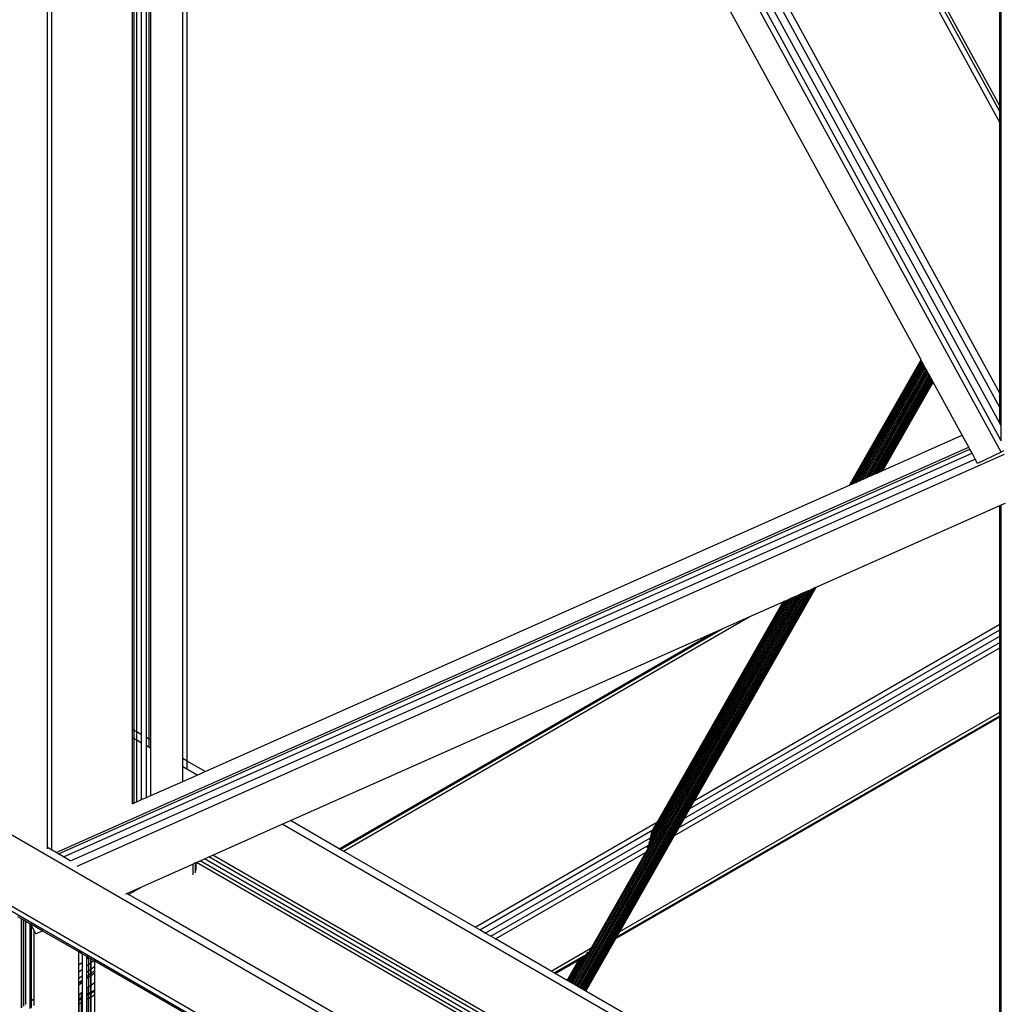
# Model space of a CAD drawing. Header units: millimetres. Extents: x 10 to 1250, y -62 to 528.
# Tile 540 of 656: x 598.889 to 599.437, y 510.613 to 511.162. Entities that reach past the tile are written whole.
import ezdxf

# ---------------------------------------------------------------- set-up
doc = ezdxf.new("R2010")
doc.units = ezdxf.units.MM
doc.header["$LTSCALE"] = 0.05

msp = doc.modelspace()

# ---------------------------------------------------------------- linework, layer by layer
at = {"color": 8}
for p, q in [((599.43628, 510.92089), (598.91744, 511.87016)), ((599.43631, 510.92721), (598.92306, 511.86627)), ((598.90407, 510.70017), (598.90407, 511.86426)), ((599.43549, 510.93692), (598.93028, 511.86127)), ((598.90662, 510.6987), (598.90662, 511.8596)), ((599.43549, 510.94571), (598.938, 511.85591)), ((599.43549, 510.95372), (598.94505, 511.85103)), ((598.95159, 510.76605), (598.95159, 511.77732)), ((598.95254, 510.7655), (598.95254, 511.77558)), ((598.95393, 510.7647), (598.95393, 511.77304)), ((598.95668, 510.76311), (598.95668, 511.76801)), ((598.95943, 510.76152), (598.95943, 511.76298)), ((598.96081, 510.76073), (598.96081, 511.76045)), ((598.96177, 510.76017), (598.96177, 511.75869)), ((599.43549, 511.10485), (599.078, 511.75892)), ((599.43549, 511.1109), (599.08332, 511.75524)), ((599.43549, 511.11404), (599.08608, 511.75332)), ((598.97959, 510.74988), (598.97959, 511.72609)), ((598.98214, 510.74841), (598.98214, 511.72143)), ((599.39159, 510.97229), (598.98214, 511.72143)), ((599.43549, 511.11404), (599.43549, 511.51124)), ((599.43631, 511.11253), (599.4363, 511.51068)), ((605.32182, 506.99022), (597.95405, 511.244)), ((605.32182, 506.95055), (597.95405, 511.20434)), ((605.32182, 506.94768), (597.95466, 511.20111)), ((599.43631, 511.11253), (599.43549, 511.11404)), ((599.43549, 511.1109), (599.43549, 511.11404)), ((599.43631, 511.10939), (599.43631, 511.11253)), ((599.43631, 511.10939), (599.43549, 511.1109)), ((599.43549, 511.10485), (599.43549, 511.1109)), ((599.43631, 511.10335), (599.43631, 511.10939)), ((599.43631, 511.10335), (599.43549, 511.10485)), ((599.43549, 510.95372), (599.43549, 511.10485)), ((599.43631, 510.95221), (599.43631, 511.10335)), ((599.35175, 510.90242), (599.39159, 510.97229)), ((599.35183, 510.90246), (599.39163, 510.97223)), ((599.35207, 510.90257), (599.39171, 510.97208)), ((599.35244, 510.90273), (599.39185, 510.97183)), ((599.35295, 510.90296), (599.39203, 510.97149)), ((599.35358, 510.90324), (599.39226, 510.97106)), ((599.35434, 510.90357), (599.39254, 510.97056)), ((599.35519, 510.90395), (599.39285, 510.96999)), ((599.39163, 510.97223), (599.39159, 510.97229)), ((599.39171, 510.97208), (599.39163, 510.97223)), ((599.39185, 510.97183), (599.39171, 510.97208)), ((599.39203, 510.97149), (599.39185, 510.97183)), ((599.39226, 510.97106), (599.39203, 510.97149)), ((599.39254, 510.97056), (599.39226, 510.97106)), ((599.39285, 510.96999), (599.39254, 510.97056)), ((599.3932, 510.96935), (599.39285, 510.96999)), ((599.35614, 510.90438), (599.3932, 510.96935)), ((599.35717, 510.90483), (599.39357, 510.96867)), ((599.35825, 510.90531), (599.39397, 510.96794)), ((599.35938, 510.90581), (599.39438, 510.96719)), ((599.36054, 510.90633), (599.3948, 510.96642)), ((599.3617, 510.90684), (599.39523, 510.96564)), ((599.36285, 510.90736), (599.39565, 510.96487)), ((599.36397, 510.90785), (599.39606, 510.96412)), ((599.39357, 510.96867), (599.3932, 510.96935)), ((599.39397, 510.96794), (599.39357, 510.96867)), ((599.39438, 510.96719), (599.39397, 510.96794)), ((599.3948, 510.96642), (599.39438, 510.96719)), ((599.39523, 510.96564), (599.3948, 510.96642)), ((599.39565, 510.96487), (599.39523, 510.96564)), ((599.39606, 510.96412), (599.39565, 510.96487)), ((599.39645, 510.9634), (599.39606, 510.96412)), ((599.36504, 510.90833), (599.39645, 510.9634)), ((599.36605, 510.90878), (599.39682, 510.96273)), ((599.36699, 510.90919), (599.39716, 510.9621)), ((599.36782, 510.90957), (599.39747, 510.96155)), ((599.36855, 510.90989), (599.39773, 510.96106)), ((599.36916, 510.91016), (599.39796, 510.96065)), ((599.36964, 510.91037), (599.39813, 510.96033)), ((599.36999, 510.91053), (599.39826, 510.9601)), ((599.37025, 510.91064), (599.39833, 510.95996)), ((599.37025, 510.91064), (599.39835, 510.95992)), ((599.39682, 510.96273), (599.39645, 510.9634)), ((599.39716, 510.9621), (599.39682, 510.96273)), ((599.39747, 510.96155), (599.39716, 510.9621)), ((599.39773, 510.96106), (599.39747, 510.96155)), ((599.39796, 510.96065), (599.39773, 510.96106)), ((599.39813, 510.96033), (599.39796, 510.96065)), ((599.39826, 510.9601), (599.39813, 510.96033)), ((599.39833, 510.95996), (599.39826, 510.9601)), ((599.39835, 510.95992), (599.39833, 510.95996)), ((599.41453, 510.93032), (599.39835, 510.95992)), ((599.43631, 510.95221), (599.43549, 510.95372)), ((599.43549, 510.94571), (599.43549, 510.95372)), ((599.43631, 510.9442), (599.43631, 510.95221)), ((599.43631, 510.9442), (599.43549, 510.94571)), ((599.43549, 510.93692), (599.43549, 510.94571)), ((599.43631, 510.93542), (599.43631, 510.9442)), ((599.43631, 510.93542), (599.43549, 510.93692)), ((599.43631, 510.92721), (599.43631, 510.93542)), ((599.37025, 510.91064), (599.41453, 510.93032)), ((599.41821, 510.9236), (599.41453, 510.93032)), ((598.90898, 510.69734), (599.41821, 510.9236)), ((598.91025, 510.69661), (599.41878, 510.92256)), ((598.91306, 510.69498), (599.42004, 510.92024)), ((599.41878, 510.92256), (599.41821, 510.9236)), ((599.42004, 510.92024), (599.41878, 510.92256)), ((599.42182, 510.91699), (599.42004, 510.92024)), ((599.43628, 510.92089), (599.42318, 510.9145)), ((599.43756, 510.92154), (599.43628, 510.92089)), ((598.91695, 510.69267), (599.42182, 510.91699)), ((598.92078, 510.68978), (599.43819, 510.91967)), ((599.42318, 510.9145), (599.42182, 510.91699)), ((599.36605, 510.90878), (599.36699, 510.90919)), ((599.36699, 510.90919), (599.36782, 510.90957)), ((599.36782, 510.90957), (599.36855, 510.90989)), ((599.36855, 510.90989), (599.36916, 510.91016)), ((599.36916, 510.91016), (599.36964, 510.91037)), ((599.36964, 510.91037), (599.36999, 510.91053)), ((599.37025, 510.91064), (599.36999, 510.91053)), ((599.35358, 510.90324), (599.35434, 510.90357)), ((599.35434, 510.90357), (599.35519, 510.90395)), ((599.35519, 510.90395), (599.35614, 510.90438)), ((599.35614, 510.90438), (599.35717, 510.90483)), ((599.35717, 510.90483), (599.35825, 510.90531)), ((599.35825, 510.90531), (599.35938, 510.90581)), ((599.35938, 510.90581), (599.36054, 510.90633)), ((599.36054, 510.90633), (599.3617, 510.90684)), ((599.3617, 510.90684), (599.36285, 510.90736)), ((599.36285, 510.90736), (599.36397, 510.90785)), ((599.36397, 510.90785), (599.36504, 510.90833)), ((599.36504, 510.90833), (599.36605, 510.90878)), ((598.99214, 510.74264), (599.35175, 510.90242)), ((599.35175, 510.90242), (599.35183, 510.90246)), ((599.35183, 510.90246), (599.35207, 510.90257)), ((599.35207, 510.90257), (599.35244, 510.90273)), ((599.35244, 510.90273), (599.35295, 510.90296)), ((599.35295, 510.90296), (599.35358, 510.90324)), ((599.33305, 510.8455), (599.43549, 510.89101)), ((599.43549, 510.89101), (599.4363, 510.89137)), ((599.43549, 510.82475), (599.43549, 510.89101)), ((599.4363, 510.89137), (599.43865, 510.89241)), ((599.43631, 510.82523), (599.4363, 510.89137)), ((599.20159, 510.62172), (599.32791, 510.84321)), ((599.20215, 510.62139), (599.32892, 510.84366)), ((599.20268, 510.62109), (599.32985, 510.84407)), ((599.20315, 510.62081), (599.33068, 510.84444)), ((599.20356, 510.62058), (599.33141, 510.84477)), ((599.2039, 510.62038), (599.33202, 510.84504)), ((599.20417, 510.62022), (599.3325, 510.84525)), ((599.20436, 510.62011), (599.33285, 510.84541)), ((599.26519, 510.72643), (599.33305, 510.8455)), ((599.32683, 510.84273), (599.32791, 510.84321)), ((599.32791, 510.84321), (599.32892, 510.84366)), ((599.32892, 510.84366), (599.32985, 510.84407)), ((599.32985, 510.84407), (599.33068, 510.84444)), ((599.33068, 510.84444), (599.33141, 510.84477)), ((599.33141, 510.84477), (599.33202, 510.84504)), ((599.33202, 510.84504), (599.3325, 510.84525)), ((599.3325, 510.84525), (599.33285, 510.84541)), ((599.33285, 510.84541), (599.33305, 510.8455)), ((599.19659, 510.6246), (599.319, 510.83925)), ((599.19716, 510.62427), (599.32003, 510.83971)), ((599.19777, 510.62392), (599.32111, 510.84019)), ((599.19841, 510.62355), (599.32224, 510.84069)), ((599.19905, 510.62318), (599.3234, 510.84121)), ((599.19971, 510.6228), (599.32456, 510.84172)), ((599.20035, 510.62243), (599.32571, 510.84223)), ((599.20098, 510.62206), (599.32683, 510.84273)), ((599.23884, 510.69994), (599.31805, 510.83883)), ((599.23976, 510.70267), (599.3172, 510.83845)), ((599.24019, 510.70441), (599.31644, 510.83812)), ((599.24058, 510.70593), (599.31581, 510.83784)), ((599.24078, 510.70694), (599.3153, 510.83761)), ((599.31493, 510.83744), (599.3153, 510.83761)), ((599.3153, 510.83761), (599.31581, 510.83784)), ((599.31581, 510.83784), (599.31644, 510.83812)), ((599.31644, 510.83812), (599.3172, 510.83845)), ((599.3172, 510.83845), (599.31805, 510.83883)), ((599.31805, 510.83883), (599.319, 510.83925)), ((599.319, 510.83925), (599.32003, 510.83971)), ((599.32003, 510.83971), (599.32111, 510.84019)), ((599.32111, 510.84019), (599.32224, 510.84069)), ((599.32224, 510.84069), (599.3234, 510.84121)), ((599.3234, 510.84121), (599.32456, 510.84172)), ((599.32456, 510.84172), (599.32571, 510.84223)), ((599.32571, 510.84223), (599.32683, 510.84273)), ((599.24107, 510.70794), (599.31493, 510.83744)), ((599.24145, 510.7089), (599.3147, 510.83734)), ((599.24459, 510.71454), (599.31461, 510.8373)), ((599.29576, 510.82893), (599.31461, 510.8373)), ((599.31461, 510.8373), (599.3147, 510.83734)), ((599.3147, 510.83734), (599.31493, 510.83744)), ((599.06922, 510.69814), (599.29576, 510.82893)), ((599.28066, 510.82222), (599.29576, 510.82893)), ((599.06748, 510.69914), (599.28066, 510.82222)), ((599.26263, 510.72194), (599.43549, 510.82174)), ((599.26519, 510.72643), (599.43549, 510.82475)), ((599.27529, 510.81983), (599.28066, 510.82222)), ((599.43549, 510.82475), (599.43631, 510.82523)), ((599.43549, 510.82174), (599.43549, 510.82475)), ((599.43549, 510.82174), (599.43631, 510.82222)), ((599.43549, 510.81819), (599.43549, 510.82174)), ((599.43631, 510.82222), (599.43631, 510.82523)), ((599.43631, 510.81866), (599.43631, 510.82222)), ((599.03973, 510.71517), (599.27529, 510.81983)), ((599.06686, 510.6995), (599.27529, 510.81983)), ((599.25961, 510.71664), (599.43549, 510.81819)), ((599.43549, 510.81819), (599.43631, 510.81866)), ((599.43549, 510.81463), (599.43549, 510.81819)), ((599.43631, 510.8151), (599.43631, 510.81866)), ((599.25403, 510.70685), (599.43549, 510.81162)), ((599.25658, 510.71134), (599.43549, 510.81463)), ((599.43549, 510.81463), (599.43631, 510.8151)), ((599.43549, 510.81162), (599.43549, 510.81463)), ((599.43549, 510.81162), (599.43631, 510.8121)), ((599.43549, 510.77576), (599.43549, 510.81162)), ((599.43631, 510.8121), (599.43631, 510.8151)), ((599.43631, 510.77624), (599.43631, 510.8121)), ((599.22122, 510.64933), (599.43549, 510.77304)), ((599.22183, 510.65039), (599.43549, 510.77375)), ((599.22353, 510.65339), (599.43549, 510.77576)), ((599.43549, 510.77576), (599.43631, 510.77624)), ((599.43549, 510.77375), (599.43549, 510.77576)), ((599.43549, 510.77375), (599.43631, 510.77423)), ((599.43549, 510.77304), (599.43549, 510.77375)), ((599.43549, 510.77304), (599.43631, 510.77351)), ((599.43549, 510.48667), (599.43549, 510.77304)), ((599.43631, 510.77423), (599.43631, 510.77624)), ((599.43631, 510.77351), (599.43631, 510.77423)), ((599.43631, 510.4862), (599.43631, 510.77351)), ((598.95254, 510.7655), (598.95159, 510.76605)), ((598.95159, 510.76139), (598.95159, 510.76605)), ((598.95159, 510.72463), (598.95159, 510.76139)), ((598.95254, 510.76084), (598.95159, 510.76139)), ((598.95393, 510.7647), (598.95254, 510.7655)), ((598.95254, 510.76084), (598.95254, 510.7655)), ((598.95254, 510.72505), (598.95254, 510.76084)), ((598.95393, 510.76003), (598.95254, 510.76084)), ((598.95668, 510.76311), (598.95393, 510.7647)), ((598.95393, 510.76003), (598.95393, 510.7647)), ((598.95668, 510.75845), (598.95668, 510.76311)), ((598.96081, 510.76073), (598.95943, 510.76152)), ((598.95943, 510.75686), (598.95943, 510.76152)), ((598.96177, 510.76017), (598.96081, 510.76073)), ((598.96081, 510.75613), (598.96081, 510.76073)), ((598.95668, 510.75845), (598.95393, 510.76003)), ((598.95393, 510.72567), (598.95393, 510.76003)), ((598.95668, 510.72689), (598.95668, 510.75845)), ((598.96177, 510.75551), (598.95943, 510.75686)), ((598.95943, 510.72811), (598.95943, 510.75686)), ((598.96177, 510.75551), (598.96177, 510.76017)), ((598.96177, 510.72915), (598.96177, 510.75551)), ((598.98214, 510.74841), (598.97959, 510.74988)), ((598.97959, 510.74522), (598.97959, 510.74988)), ((598.98757, 510.74061), (598.97959, 510.74522)), ((598.97959, 510.73707), (598.97959, 510.74522)), ((598.99214, 510.74264), (598.98214, 510.74841)), ((598.98214, 510.74449), (598.98214, 510.74841)), ((598.97959, 510.73707), (598.98757, 510.74061)), ((598.98757, 510.74061), (598.99214, 510.74264)), ((598.96177, 510.72915), (598.97959, 510.73707)), ((598.95668, 510.72689), (598.95943, 510.72811)), ((598.95943, 510.72811), (598.96177, 510.72915)), ((598.95159, 510.72463), (598.95254, 510.72505)), ((598.95254, 510.72505), (598.95393, 510.72567)), ((598.95393, 510.72567), (598.95668, 510.72689)), ((599.26263, 510.72194), (599.26519, 510.72643)), ((599.25961, 510.71664), (599.26263, 510.72194)), ((598.99634, 510.69589), (599.03516, 510.71314)), ((599.03516, 510.71314), (599.03973, 510.71517)), ((599.43549, 510.48201), (599.03516, 510.71314)), ((599.06686, 510.6995), (599.03973, 510.71517)), ((599.14271, 510.65571), (599.24459, 510.71454)), ((599.24201, 510.71004), (599.24459, 510.71454)), ((599.25403, 510.70685), (599.25658, 510.71134)), ((599.25658, 510.71134), (599.25961, 510.71664)), ((599.14531, 510.65421), (599.24201, 510.71004)), ((599.22353, 510.65339), (599.25403, 510.70685)), ((599.24191, 510.70982), (599.24201, 510.71004)), ((599.14839, 510.65243), (599.24055, 510.70564)), ((599.15147, 510.65065), (599.23952, 510.70149)), ((598.90407, 510.69942), (598.90407, 510.70017)), ((598.90662, 510.6987), (598.90407, 510.70017)), ((598.90665, 510.69868), (598.90662, 510.6987)), ((598.90898, 510.69734), (598.90665, 510.69868)), ((598.91025, 510.69661), (598.90898, 510.69734)), ((598.91306, 510.69498), (598.91025, 510.69661)), ((598.91687, 510.69278), (598.91306, 510.69498)), ((598.99177, 510.69386), (598.99424, 510.69496)), ((598.99424, 510.69496), (598.99634, 510.69589)), ((599.43549, 510.4402), (598.99424, 510.69496)), ((599.43549, 510.44235), (598.99634, 510.69589)), ((599.06748, 510.69914), (599.06686, 510.6995)), ((599.06922, 510.69814), (599.06748, 510.69914)), ((599.14271, 510.65571), (599.06922, 510.69814)), ((599.15408, 510.64915), (599.23779, 510.69748)), ((598.95718, 510.67849), (598.98517, 510.69093)), ((598.98517, 510.69093), (598.98656, 510.69154)), ((598.98517, 510.69093), (598.98517, 510.68488)), ((598.98656, 510.69154), (598.98703, 510.69175)), ((598.98656, 510.69154), (598.98656, 510.68607)), ((598.98703, 510.69175), (598.98721, 510.69183)), ((598.98703, 510.68749), (598.98703, 510.69175)), ((598.98721, 510.69183), (598.9893, 510.69276)), ((599.43549, 510.43302), (598.98721, 510.69183)), ((598.9893, 510.69276), (598.99177, 510.69386)), ((599.43549, 510.43515), (598.9893, 510.69276)), ((599.43549, 510.43768), (598.99177, 510.69386)), ((598.94839, 510.67458), (598.95718, 510.67849)), ((598.9494, 510.674), (598.95718, 510.67849)), ((598.94766, 510.67426), (598.94839, 510.67458)), ((598.9494, 510.674), (598.94839, 510.67458)), ((598.95786, 510.66911), (598.9494, 510.674)), ((599.43549, 510.39336), (598.95786, 510.66911)), ((598.88966, 510.6603), (598.88759, 510.66149)), ((598.88966, 510.61064), (598.88966, 510.6603)), ((598.88984, 510.66019), (598.88966, 510.6603)), ((598.89088, 510.65959), (598.88984, 510.66019)), ((598.88984, 510.61078), (598.88984, 510.66019)), ((598.8921, 510.65889), (598.89088, 510.65959)), ((598.89088, 510.61156), (598.89088, 510.65959)), ((598.8921, 510.61248), (598.8921, 510.65889)), ((598.89454, 510.65747), (598.8921, 510.65889)), ((598.89477, 510.65734), (598.89454, 510.65747)), ((598.89454, 510.61432), (598.89454, 510.65747)), ((598.89522, 510.65649), (598.89477, 510.65734)), ((598.90121, 510.65362), (598.89477, 510.65734)), ((598.89477, 510.61449), (598.89477, 510.65734)), ((598.89662, 510.65387), (598.89522, 510.65649)), ((598.89522, 510.61483), (598.89522, 510.65649)), ((598.8976, 510.65202), (598.89662, 510.65387)), ((598.89662, 510.61588), (598.89662, 510.65387)), ((598.8976, 510.65202), (598.90121, 510.65362)), ((598.92153, 510.6419), (598.90121, 510.65362)), ((599.14531, 510.65421), (599.14271, 510.65571)), ((599.14839, 510.65243), (599.14531, 510.65421)), ((599.15147, 510.65065), (599.14839, 510.65243)), ((599.22183, 510.65039), (599.22353, 510.65339)), ((599.15408, 510.64915), (599.15147, 510.65065)), ((599.18513, 510.63122), (599.15408, 510.64915)), ((599.20448, 510.62005), (599.22122, 510.64933)), ((599.20451, 510.62003), (599.22122, 510.64933)), ((599.22122, 510.64933), (599.22183, 510.65039)), ((598.92153, 510.63461), (598.92153, 510.6419)), ((598.9236, 510.6407), (598.92153, 510.6419)), ((598.92604, 510.63929), (598.9236, 510.6407)), ((598.9236, 510.63616), (598.9236, 510.6407)), ((599.18513, 510.63122), (599.2073, 510.64402)), ((599.18687, 510.63021), (599.20477, 510.64054)), ((599.19557, 510.62519), (599.20393, 510.63985)), ((599.19605, 510.62491), (599.20572, 510.64187)), ((598.92153, 510.63461), (598.9236, 510.63616)), ((598.92153, 510.63071), (598.92153, 510.63461)), ((598.9236, 510.63227), (598.9236, 510.63616)), ((598.92701, 510.63873), (598.92604, 510.63929)), ((598.92604, 510.638), (598.92604, 510.63929)), ((598.92604, 510.638), (598.92701, 510.63873)), ((598.92604, 510.6341), (598.92604, 510.638)), ((598.92604, 510.6341), (598.92726, 510.63502)), ((598.92726, 510.63858), (598.92701, 510.63873)), ((598.9283, 510.63799), (598.92726, 510.63858)), ((598.92726, 510.63502), (598.92726, 510.63858)), ((598.92726, 510.63502), (598.9283, 510.6358)), ((598.92726, 510.63156), (598.92726, 510.63502)), ((598.92849, 510.63788), (598.9283, 510.63799)), ((598.9283, 510.6358), (598.9283, 510.63799)), ((598.9283, 510.6358), (598.92849, 510.63594)), ((598.9283, 510.63233), (598.9283, 510.6358)), ((598.92994, 510.63704), (598.92849, 510.63788)), ((598.92849, 510.63594), (598.92849, 510.63788)), ((598.92849, 510.63594), (598.92994, 510.63704)), ((598.92849, 510.63247), (598.92849, 510.63594)), ((598.93056, 510.63668), (598.92994, 510.63704)), ((598.98517, 510.60515), (598.93056, 510.63668)), ((598.93056, 510.63403), (598.93056, 510.63668)), ((599.18749, 510.62985), (599.20062, 510.63744)), ((599.19412, 510.62603), (599.20062, 510.63744)), ((599.19417, 510.626), (599.20072, 510.63749)), ((599.1943, 510.62592), (599.20098, 510.63764)), ((599.19451, 510.6258), (599.2014, 510.63788)), ((599.19479, 510.62564), (599.20196, 510.63821)), ((599.19515, 510.62543), (599.20284, 510.63892)), ((599.20062, 510.63744), (599.20072, 510.63749)), ((599.20072, 510.63749), (599.20098, 510.63764)), ((599.20098, 510.63764), (599.2014, 510.63788)), ((599.2014, 510.63788), (599.20196, 510.63821)), ((599.20196, 510.63821), (599.20217, 510.63833)), ((598.92153, 510.63071), (598.9236, 510.63227)), ((598.92153, 510.62724), (598.92153, 510.63071)), ((598.92153, 510.62724), (598.9236, 510.6288)), ((598.9236, 510.6288), (598.9236, 510.63227)), ((598.9236, 510.62631), (598.9236, 510.6288)), ((598.92604, 510.63064), (598.92604, 510.6341)), ((598.92604, 510.63064), (598.92726, 510.63156)), ((598.92604, 510.62814), (598.92604, 510.63064)), ((598.92604, 510.62814), (598.92726, 510.62906)), ((598.92726, 510.63156), (598.9283, 510.63233)), ((598.92726, 510.62906), (598.92726, 510.63156)), ((598.92726, 510.62906), (598.9283, 510.62984)), ((598.92726, 510.62792), (598.92726, 510.62906)), ((598.9283, 510.63233), (598.92849, 510.63247)), ((598.9283, 510.62984), (598.9283, 510.63233)), ((598.9283, 510.62984), (598.92849, 510.62998)), ((598.9283, 510.6287), (598.9283, 510.62984)), ((598.9283, 510.6287), (598.92849, 510.62884)), ((598.92849, 510.63247), (598.93056, 510.63403)), ((598.92849, 510.62998), (598.92849, 510.63247)), ((598.92849, 510.62998), (598.93056, 510.63154)), ((598.92849, 510.62884), (598.93056, 510.6304)), ((598.92849, 510.62884), (598.92849, 510.62998)), ((598.92849, 510.62342), (598.92849, 510.62884)), ((598.93056, 510.63154), (598.93056, 510.63403)), ((598.93056, 510.6304), (598.93056, 510.63154)), ((598.93056, 510.62497), (598.93056, 510.6304)), ((599.18687, 510.63021), (599.18513, 510.63122)), ((599.18749, 510.62985), (599.18687, 510.63021)), ((599.19412, 510.62603), (599.18749, 510.62985)), ((598.92153, 510.62475), (598.92153, 510.62724)), ((598.92153, 510.62475), (598.9236, 510.62631)), ((598.92153, 510.62361), (598.9236, 510.62516)), ((598.92153, 510.62361), (598.92153, 510.62475)), ((598.92153, 510.61818), (598.92153, 510.62361)), ((598.9236, 510.62516), (598.9236, 510.62631)), ((598.9236, 510.61974), (598.9236, 510.62516)), ((598.92604, 510.627), (598.92604, 510.62814)), ((598.92604, 510.627), (598.92726, 510.62792)), ((598.92604, 510.62158), (598.92604, 510.627)), ((598.92726, 510.62792), (598.9283, 510.6287)), ((598.92726, 510.6225), (598.92726, 510.62792)), ((598.92726, 510.6225), (598.9283, 510.62328)), ((598.9283, 510.62328), (598.9283, 510.6287)), ((598.9283, 510.62328), (598.92849, 510.62342)), ((598.9283, 510.6195), (598.9283, 510.62328)), ((598.92849, 510.62342), (598.93056, 510.62497)), ((598.92849, 510.61961), (598.92849, 510.62342)), ((598.93056, 510.6208), (598.93056, 510.62497)), ((599.19417, 510.626), (599.19412, 510.62603)), ((599.1943, 510.62592), (599.19417, 510.626)), ((599.19451, 510.6258), (599.1943, 510.62592)), ((599.19479, 510.62564), (599.19451, 510.6258)), ((599.19515, 510.62543), (599.19479, 510.62564)), ((599.19557, 510.62519), (599.19515, 510.62543)), ((599.19605, 510.62491), (599.19557, 510.62519)), ((599.19659, 510.6246), (599.19605, 510.62491)), ((599.19716, 510.62427), (599.19659, 510.6246)), ((599.19777, 510.62392), (599.19716, 510.62427)), ((599.19841, 510.62355), (599.19777, 510.62392)), ((599.19905, 510.62318), (599.19841, 510.62355)), ((598.92153, 510.61818), (598.9218, 510.61839)), ((598.92153, 510.61559), (598.92153, 510.61818)), ((598.9218, 510.61839), (598.92302, 510.61931)), ((598.9218, 510.61574), (598.9218, 510.61839)), ((598.92302, 510.61931), (598.9236, 510.61974)), ((598.92302, 510.61645), (598.92302, 510.61931)), ((598.9236, 510.61678), (598.9236, 510.61974)), ((598.92604, 510.62158), (598.92631, 510.62178)), ((598.92604, 510.61819), (598.92604, 510.62158)), ((598.92604, 510.61819), (598.92631, 510.61835)), ((598.92604, 510.61748), (598.92604, 510.61819)), ((598.92631, 510.62178), (598.92726, 510.6225)), ((598.92631, 510.61835), (598.92631, 510.62178)), ((598.92631, 510.61835), (598.92726, 510.6189)), ((598.92631, 510.61764), (598.92631, 510.61835)), ((598.92631, 510.61764), (598.92726, 510.61818)), ((598.92726, 510.6189), (598.92726, 510.6225)), ((598.92726, 510.6189), (598.9283, 510.6195)), ((598.92726, 510.61818), (598.92726, 510.6189)), ((598.92726, 510.61818), (598.9283, 510.61878)), ((598.92726, 510.61618), (598.92726, 510.61818)), ((598.9283, 510.6195), (598.92849, 510.61961)), ((598.9283, 510.61878), (598.9283, 510.6195)), ((598.9283, 510.61878), (598.92849, 510.61889)), ((598.9283, 510.61677), (598.9283, 510.61878)), ((598.92849, 510.61961), (598.93056, 510.6208)), ((598.92849, 510.61889), (598.93056, 510.62009)), ((598.92849, 510.61889), (598.92849, 510.61961)), ((598.92849, 510.61688), (598.92849, 510.61889)), ((598.92849, 510.61688), (598.93056, 510.61808)), ((598.93056, 510.62009), (598.93056, 510.6208)), ((598.93056, 510.61808), (598.93056, 510.62009)), ((598.93056, 510.53323), (598.93056, 510.61808)), ((599.19971, 510.6228), (599.19905, 510.62318)), ((599.20035, 510.62243), (599.19971, 510.6228)), ((599.20098, 510.62206), (599.20035, 510.62243)), ((599.20159, 510.62172), (599.20098, 510.62206)), ((599.20215, 510.62139), (599.20159, 510.62172)), ((599.20268, 510.62109), (599.20215, 510.62139)), ((599.20315, 510.62081), (599.20268, 510.62109)), ((599.20356, 510.62058), (599.20315, 510.62081)), ((599.2039, 510.62038), (599.20356, 510.62058)), ((599.20417, 510.62022), (599.2039, 510.62038)), ((599.20436, 510.62011), (599.20417, 510.62022)), ((599.20448, 510.62005), (599.20436, 510.62011)), ((599.20451, 510.62003), (599.20448, 510.62005)), ((599.43549, 510.48667), (599.20451, 510.62003)), ((598.89454, 510.61432), (598.89477, 510.61449)), ((598.89454, 510.61042), (598.89454, 510.61432)), ((598.89477, 510.61449), (598.89522, 510.61483)), ((598.89477, 510.61059), (598.89477, 510.61449)), ((598.89522, 510.61483), (598.89662, 510.61588)), ((598.89522, 510.61093), (598.89522, 510.61483)), ((598.89662, 510.61198), (598.89662, 510.61588)), ((598.92153, 510.61559), (598.9218, 510.61574)), ((598.92153, 510.61487), (598.92153, 510.61559)), ((598.92153, 510.61487), (598.9218, 510.61503)), ((598.92153, 510.61286), (598.92153, 510.61487)), ((598.92153, 510.61286), (598.9218, 510.61302)), ((598.92153, 510.52801), (598.92153, 510.61286)), ((598.9218, 510.61574), (598.92302, 510.61645)), ((598.9218, 510.61503), (598.9218, 510.61574)), ((598.9218, 510.61503), (598.92302, 510.61573)), ((598.9218, 510.61302), (598.9218, 510.61503)), ((598.9218, 510.61302), (598.92302, 510.61373)), ((598.9218, 510.52817), (598.9218, 510.61302)), ((598.92302, 510.61645), (598.9236, 510.61678)), ((598.92302, 510.61573), (598.92302, 510.61645)), ((598.92302, 510.61573), (598.9236, 510.61607)), ((598.92302, 510.61373), (598.92302, 510.61573)), ((598.92302, 510.61373), (598.9236, 510.61406)), ((598.92302, 510.52888), (598.92302, 510.61373)), ((598.9236, 510.61607), (598.9236, 510.61678)), ((598.9236, 510.61406), (598.9236, 510.61607)), ((598.9236, 510.52921), (598.9236, 510.61406)), ((598.92604, 510.61748), (598.92631, 510.61764)), ((598.92604, 510.61547), (598.92604, 510.61748)), ((598.92604, 510.61547), (598.92631, 510.61563)), ((598.92604, 510.53062), (598.92604, 510.61547)), ((598.92631, 510.61563), (598.92631, 510.61764)), ((598.92631, 510.61563), (598.92726, 510.61618)), ((598.92631, 510.53078), (598.92631, 510.61563)), ((598.92726, 510.61618), (598.9283, 510.61677)), ((598.92726, 510.53133), (598.92726, 510.61618)), ((598.9283, 510.61677), (598.92849, 510.61688)), ((598.9283, 510.53192), (598.9283, 510.61677)), ((598.92849, 510.53203), (598.92849, 510.61688))]:
    msp.add_line(p, q, dxfattribs=at)

doc.saveas('drawing.dxf')
